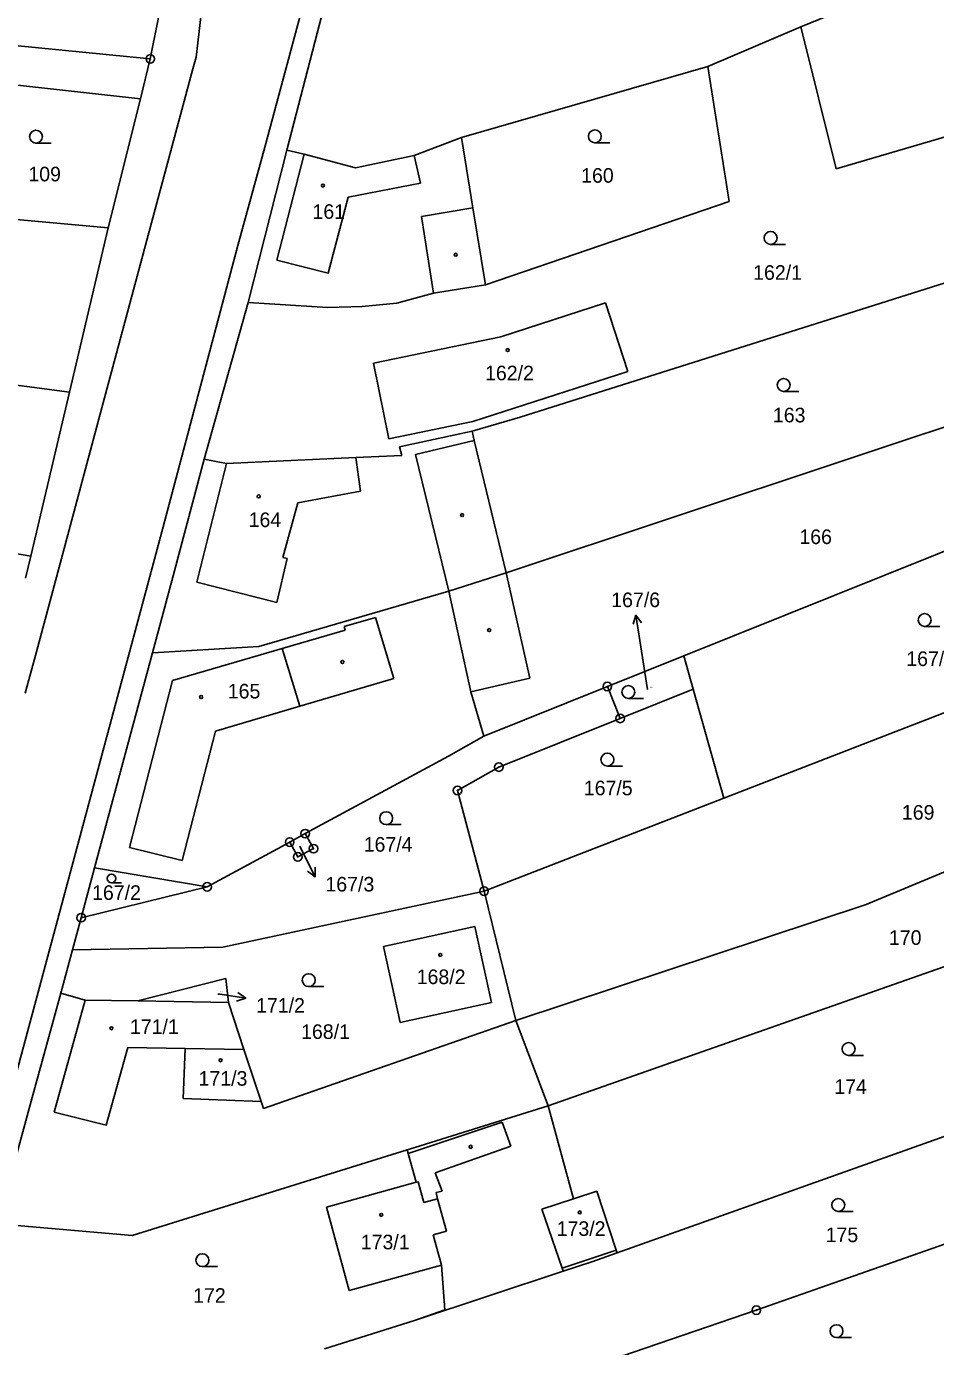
# Model space of a CAD drawing. Extents: x -736345 to -729997, y -1130177 to -1122501.
# Drawn here: x -733736.7 to -733630.8, y -1125905.5 to -1125751.7 of the extents above; entities that cross this region are included whole.
import ezdxf

# ---------------------------------------------------------------- set-up
doc = ezdxf.new("R2010")
doc.units = 0
for name, color, linetype in [('Vrstva 1', 7, 'Continuous'), ('Vrstva 16', 7, 'Continuous'), ('Vrstva 18', 7, 'Continuous'), ('Vrstva 19', 7, 'Continuous'), ('Vrstva 25', 7, 'Continuous'), ('Vrstva 4', 7, 'Continuous')]:
    doc.layers.add(name, color=color, linetype=linetype)

msp = doc.modelspace()

# ---------------------------------------------------------------- linework, layer by layer
at = {"layer": 'Vrstva 1'}
for points in [[(-733701.3, -1125737.43), (-733708.79, -1125765.36)], [(-733706.35, -1125766.12), (-733699.07, -1125737.93)], [(-733618.79, -1125740.4), (-733646.49, -1125751.77)], [(-733722.25, -1125755.5), (-733720.52, -1125746.78)], [(-733646.49, -1125751.77), (-733657.32, -1125756.36)], [(-733642.38, -1125768.31), (-733646.49, -1125751.77)], [(-733722.25, -1125755.5), (-733740.45, -1125753.68)], [(-733723.4, -1125760.15), (-733722.25, -1125755.5)], [(-733686.02, -1125764.64), (-733657.32, -1125756.36)], [(-733657.32, -1125756.36), (-733654.84, -1125772.1)], [(-733741.6, -1125758.13), (-733723.4, -1125760.15)], [(-733727.15, -1125775.19), (-733723.4, -1125760.15)], [(-733624.27, -1125763), (-733642.38, -1125768.31)], [(-733708.79, -1125765.36), (-733712.04, -1125777.24)], [(-733691.52, -1125766.76), (-733686.02, -1125764.64)], [(-733684.68, -1125772.86), (-733686.02, -1125764.64)], [(-733710.86, -1125783.86), (-733706.35, -1125766.12)], [(-733706.35, -1125766.12), (-733704.35, -1125766.58)], [(-733704.35, -1125766.58), (-733698.35, -1125768.19)], [(-733698.35, -1125768.19), (-733691.52, -1125766.76)], [(-733770.76, -1125771.21), (-733736.56, -1125774.33)], [(-733683.21, -1125781.83), (-733684.68, -1125772.86)], [(-733654.84, -1125772.1), (-733683.21, -1125781.83)], [(-733727.15, -1125775.19), (-733736.56, -1125774.33)], [(-733731.65, -1125794.31), (-733727.15, -1125775.19)], [(-733712.04, -1125777.24), (-733720.89, -1125810.6)], [(-733683.21, -1125781.83), (-733689.26, -1125782.8)], [(-733628.95, -1125781.34), (-733679.17, -1125797.23)], [(-733710.86, -1125783.86), (-733715.98, -1125802.13)], [(-733701.59, -1125784.45), (-733710.86, -1125783.86)], [(-733693.54, -1125783.95), (-733697.57, -1125784.35)], [(-733689.26, -1125782.8), (-733693.54, -1125783.95)], [(-733681.44, -1125787.87), (-733669.25, -1125783.91)], [(-733669.25, -1125783.91), (-733666.66, -1125791.91)], [(-733697.57, -1125784.35), (-733701.59, -1125784.45)], [(-733731.65, -1125794.31), (-733776.42, -1125788.39)], [(-733696.27, -1125790.94), (-733681.44, -1125787.87)], [(-733694.48, -1125799.75), (-733696.27, -1125790.94)], [(-733666.66, -1125791.91), (-733684.68, -1125797.75)], [(-733736.17, -1125813.43), (-733731.65, -1125794.31)], [(-733621.99, -1125795.78), (-733680.83, -1125815.36)], [(-733684.68, -1125797.75), (-733694.48, -1125799.75)], [(-733679.17, -1125797.23), (-733684.78, -1125798.85)], [(-733684.78, -1125798.85), (-733693.23, -1125800.7)], [(-733684.52, -1125799.94), (-733684.78, -1125798.85)], [(-733693.23, -1125800.7), (-733692.97, -1125801.7)], [(-733684.52, -1125799.94), (-733680.83, -1125815.36)], [(-733715.98, -1125802.13), (-733719.59, -1125815.72)], [(-733713.36, -1125802.64), (-733715.98, -1125802.13)], [(-733706.72, -1125802.33), (-733713.36, -1125802.64)], [(-733698.32, -1125801.95), (-733706.72, -1125802.33)], [(-733692.97, -1125801.7), (-733698.32, -1125801.95)], [(-733601.5, -1125801.51), (-733660.11, -1125825.04)], [(-733782.16, -1125805.56), (-733736.17, -1125813.43)], [(-733742.43, -1125890.68), (-733720.89, -1125810.6)], [(-733736.79, -1125816.01), (-733736.17, -1125813.43)], [(-733719.59, -1125815.72), (-733721.98, -1125824.71)], [(-733680.83, -1125815.36), (-733687.47, -1125817.49)], [(-733678.06, -1125827.64), (-733680.83, -1125815.36)], [(-733687.47, -1125817.49), (-733709.61, -1125823.95)], [(-733655.45, -1125841.63), (-733596.28, -1125818.69)], [(-733709.61, -1125823.95), (-733721.98, -1125824.71)], [(-733721.98, -1125824.71), (-733728.73, -1125849.75)], [(-733660.11, -1125825.04), (-733669.03, -1125828.62)], [(-733660.11, -1125825.04), (-733659.02, -1125828.91)], [(-733684.92, -1125829.24), (-733678.06, -1125827.64)], [(-733669.03, -1125828.62), (-733683.41, -1125834.39)], [(-733669.03, -1125828.62), (-733667.54, -1125832.33)], [(-733683.41, -1125834.39), (-733684.92, -1125829.24)], [(-733667.54, -1125832.33), (-733659.02, -1125828.91)], [(-733659.02, -1125828.91), (-733655.45, -1125841.63)], [(-733667.54, -1125832.33), (-733681.67, -1125838)], [(-733683.41, -1125834.39), (-733687.53, -1125836.72)], [(-733638.9, -1125854.03), (-733591.69, -1125834.36)], [(-733704.21, -1125845.76), (-733687.53, -1125836.72)], [(-733681.67, -1125838), (-733686.48, -1125840.72)], [(-733686.48, -1125840.72), (-733683.39, -1125852.46)], [(-733655.45, -1125841.63), (-733683.39, -1125852.46)], [(-733715.64, -1125851.95), (-733706.02, -1125846.74)], [(-733706.02, -1125846.74), (-733704.21, -1125845.76)], [(-733705.08, -1125848.47), (-733706.02, -1125846.74)], [(-733704.21, -1125845.76), (-733703.26, -1125847.51)], [(-733703.26, -1125847.51), (-733705.08, -1125848.47)], [(-733730.29, -1125855.55), (-733728.73, -1125849.75)], [(-733728.73, -1125849.75), (-733715.64, -1125851.95)], [(-733730.29, -1125855.55), (-733715.64, -1125851.95)], [(-733683.39, -1125852.46), (-733713.8, -1125859)], [(-733683.39, -1125852.46), (-733679.69, -1125867.55)], [(-733679.69, -1125867.55), (-733638.9, -1125854.03)], [(-733731.3, -1125859.29), (-733730.29, -1125855.55)], [(-733695.09, -1125858.89), (-733684.46, -1125856.59)], [(-733684.46, -1125856.59), (-733682.53, -1125865.42)], [(-733731.3, -1125859.29), (-733732.67, -1125864.36)], [(-733713.8, -1125859), (-733731.3, -1125859.29)], [(-733693.14, -1125867.76), (-733695.09, -1125858.89)], [(-733626.31, -1125860.05), (-733675.92, -1125877.49)], [(-733723.72, -1125865.25), (-733713.44, -1125862.63)], [(-733713.44, -1125862.63), (-733713.16, -1125865.43)], [(-733732.67, -1125864.36), (-733736.23, -1125877.36)], [(-733729.82, -1125865.15), (-733732.67, -1125864.36)], [(-733723.72, -1125865.25), (-733729.82, -1125865.15)], [(-733713.16, -1125865.43), (-733723.72, -1125865.25)], [(-733713.16, -1125865.43), (-733711.35, -1125870.9)], [(-733682.53, -1125865.42), (-733693.14, -1125867.76)], [(-733667.9, -1125894.6), (-733583.64, -1125864.62)], [(-733709.07, -1125877.79), (-733679.69, -1125867.55)], [(-733675.92, -1125877.49), (-733679.69, -1125867.55)], [(-733718.2, -1125870.79), (-733718.42, -1125876.63)], [(-733711.35, -1125870.9), (-733718.2, -1125870.79)], [(-733709.34, -1125876.98), (-733711.35, -1125870.9)], [(-733580.48, -1125876.3), (-733651.68, -1125901.28)], [(-733736.23, -1125877.36), (-733740.03, -1125891.23)], [(-733718.42, -1125876.63), (-733709.34, -1125876.98)], [(-733709.34, -1125876.98), (-733709.07, -1125877.79)], [(-733692.07, -1125882.52), (-733675.92, -1125877.49)], [(-733675.92, -1125877.49), (-733672.96, -1125888.31)], [(-733692.33, -1125882.6), (-733692.07, -1125882.52)], [(-733724.35, -1125892.58), (-733692.33, -1125882.6)], [(-733692.33, -1125882.6), (-733692.21, -1125883.03)], [(-733692.21, -1125883.03), (-733691.28, -1125886.38)], [(-733691.28, -1125886.38), (-733701.74, -1125889.28)], [(-733672.96, -1125888.31), (-733676.65, -1125889.51)], [(-733670.26, -1125887.43), (-733672.96, -1125888.31)], [(-733670.26, -1125887.43), (-733668, -1125894.3)], [(-733701.74, -1125889.28), (-733699.09, -1125899)], [(-733676.65, -1125889.51), (-733674.29, -1125896.38)], [(-733740.03, -1125891.23), (-733724.35, -1125892.58)], [(-733670.83, -1125895.64), (-733667.9, -1125894.6)], [(-733668, -1125894.3), (-733667.9, -1125894.6)], [(-733688.33, -1125896.04), (-733699.09, -1125899)], [(-733687.97, -1125901.24), (-733688.33, -1125896.04)], [(-733674.17, -1125896.75), (-733674.29, -1125896.38)], [(-733674.17, -1125896.75), (-733670.83, -1125895.64)], [(-733691.48, -1125902.5), (-733674.17, -1125896.75)], [(-733651.68, -1125901.28), (-733717.22, -1125923.74)], [(-733691.48, -1125902.5), (-733701.95, -1125905.79)], [(-733687.97, -1125901.24), (-733691.48, -1125902.5)]]:
    msp.add_lwpolyline(points, dxfattribs=at)
at = {"layer": 'Vrstva 16'}
for points in [[(-733664.34, -1125828.95), (-733665.23, -1125823.27)], [(-733704.84, -1125847.22), (-733704.4, -1125848.11)], [(-733714.37, -1125864.45), (-733714.1, -1125864.48)]]:
    msp.add_lwpolyline(points, dxfattribs=at)
at = {"layer": 'Vrstva 25'}
for points in [[(-733735.56, -1125765.3), (-733733.81, -1125765.3)], [(-733670.48, -1125765.26), (-733668.73, -1125765.26)], [(-733650.02, -1125777.1), (-733648.27, -1125777.1)], [(-733648.5, -1125794.23), (-733646.75, -1125794.23)], [(-733666.033, -1125821.372), (-733665.694, -1125820.307), (-733665.046, -1125821.217)], [(-733665.23, -1125823.27), (-733665.694, -1125820.307)], [(-733632.08, -1125821.62), (-733630.33, -1125821.62)], [(-733666.58, -1125830.01), (-733664.83, -1125830.01)], [(-733669.02, -1125837.88), (-733667.27, -1125837.88)], [(-733694.78, -1125844.71), (-733693.03, -1125844.71)], [(-733704.4, -1125848.11), (-733703.067, -1125850.797)], [(-733703.063, -1125849.679), (-733703.067, -1125850.797), (-733703.959, -1125850.123)], [(-733726.78, -1125851.48), (-733725.607, -1125851.48)], [(-733703.8, -1125863.58), (-733702.05, -1125863.58)], [(-733714.1, -1125864.48), (-733711.133, -1125864.918)], [(-733712.049, -1125864.278), (-733711.133, -1125864.918), (-733712.195, -1125865.266)], [(-733640.94, -1125871.6), (-733639.19, -1125871.6)], [(-733642.14, -1125889.77), (-733640.39, -1125889.77)], [(-733716.18, -1125896.21), (-733714.43, -1125896.21)], [(-733642.34, -1125904.47), (-733640.59, -1125904.47)]]:
    msp.add_lwpolyline(points, dxfattribs=at)
for centre, radius in [((-733722.25, -1125755.5), 0.5), ((-733722.25, -1125755.5), 0.032), ((-733735.56, -1125764.55), 0.75), ((-733670.48, -1125764.51), 0.75), ((-733702.15, -1125770.25), 0.175), ((-733650.02, -1125776.35), 0.75), ((-733686.68, -1125778.32), 0.175), ((-733680.63, -1125789.42), 0.175), ((-733648.5, -1125793.48), 0.75), ((-733709.63, -1125806.46), 0.175), ((-733685.94, -1125808.65), 0.175), ((-733632.08, -1125820.87), 0.75), ((-733682.79, -1125822.05), 0.175), ((-733699.88, -1125825.76), 0.175), ((-733669.03, -1125828.62), 0.5), ((-733669.03, -1125828.62), 0.032), ((-733666.58, -1125829.26), 0.75), ((-733716.33, -1125829.84), 0.175), ((-733667.54, -1125832.33), 0.5), ((-733667.54, -1125832.33), 0.032), ((-733669.02, -1125837.13), 0.75), ((-733681.67, -1125838), 0.5), ((-733681.67, -1125838), 0.032), ((-733686.48, -1125840.72), 0.5), ((-733686.48, -1125840.72), 0.032), ((-733694.78, -1125843.96), 0.75), ((-733704.21, -1125845.76), 0.5), ((-733706.02, -1125846.74), 0.5), ((-733706.02, -1125846.74), 0.032), ((-733704.21, -1125845.76), 0.032), ((-733703.26, -1125847.51), 0.5), ((-733705.08, -1125848.47), 0.5), ((-733705.08, -1125848.47), 0.032), ((-733703.26, -1125847.51), 0.032), ((-733726.78, -1125850.978), 0.503), ((-733715.64, -1125851.95), 0.5), ((-733715.64, -1125851.95), 0.032), ((-733683.39, -1125852.46), 0.5), ((-733683.39, -1125852.46), 0.032), ((-733730.29, -1125855.55), 0.5), ((-733730.29, -1125855.55), 0.032), ((-733688.48, -1125859.89), 0.175), ((-733703.8, -1125862.83), 0.75), ((-733726.77, -1125868.43), 0.175), ((-733640.94, -1125870.85), 0.75), ((-733714.07, -1125872.16), 0.175), ((-733684.94, -1125882.25), 0.175), ((-733642.14, -1125889.02), 0.75), ((-733695.36, -1125890.18), 0.175), ((-733672.24, -1125889.89), 0.175), ((-733716.18, -1125895.46), 0.75), ((-733651.68, -1125901.28), 0.5), ((-733651.68, -1125901.28), 0.032), ((-733642.34, -1125903.72), 0.75)]:
    msp.add_circle(centre, radius, dxfattribs=at)
at = {"layer": 'Vrstva 4'}
for points in [[(-733716.92, -1125755.28), (-733713.21, -1125723.28)], [(-733717.29, -1125756.65), (-733716.92, -1125755.28)], [(-733717.29, -1125756.65), (-733718.57, -1125761.42)], [(-733718.57, -1125761.42), (-733722.65, -1125776.63)], [(-733707.52, -1125778.93), (-733704.35, -1125766.58)], [(-733691.52, -1125766.76), (-733690.79, -1125769.96)], [(-733690.79, -1125769.96), (-733699.2, -1125771.61)], [(-733699.2, -1125771.61), (-733701.52, -1125780.47)], [(-733690.68, -1125773.84), (-733684.68, -1125772.86)], [(-733689.26, -1125782.8), (-733690.68, -1125773.84)], [(-733722.65, -1125776.63), (-733727.75, -1125795.55)], [(-733701.52, -1125780.47), (-733707.52, -1125778.93)], [(-733727.75, -1125795.55), (-733735.51, -1125824.56)], [(-733691.36, -1125801.57), (-733684.52, -1125799.94)], [(-733698.32, -1125801.95), (-733697.79, -1125805.85)], [(-733687.47, -1125817.49), (-733691.36, -1125801.57)], [(-733716.83, -1125816.46), (-733713.36, -1125802.64)], [(-733697.79, -1125805.85), (-733705.06, -1125807.23)], [(-733705.06, -1125807.23), (-733706.81, -1125813.58)], [(-733706.31, -1125813.71), (-733707.53, -1125818.83)], [(-733706.81, -1125813.58), (-733706.31, -1125813.71)], [(-733707.53, -1125818.83), (-733716.83, -1125816.46)], [(-733687.47, -1125817.49), (-733684.92, -1125829.24)], [(-733696.02, -1125820.57), (-733699.69, -1125821.64)], [(-733693.91, -1125827.69), (-733696.02, -1125820.57)], [(-733699.56, -1125822.07), (-733706.9, -1125824.2)], [(-733699.69, -1125821.64), (-733699.56, -1125822.07)], [(-733735.51, -1125824.56), (-733736.81, -1125829.39)], [(-733706.9, -1125824.2), (-733719.66, -1125827.93)], [(-733704.84, -1125830.92), (-733706.9, -1125824.2)], [(-733719.66, -1125827.93), (-733724.66, -1125847.38)], [(-733704.84, -1125830.92), (-733693.91, -1125827.69)], [(-733714.65, -1125833.81), (-733704.84, -1125830.92)], [(-733718.53, -1125848.89), (-733714.65, -1125833.81)], [(-733724.66, -1125847.38), (-733718.53, -1125848.89)], [(-733729.82, -1125865.15), (-733733.43, -1125878.23)], [(-733727.38, -1125879.74), (-733724.87, -1125870.68)], [(-733724.87, -1125870.68), (-733718.2, -1125870.79)], [(-733733.43, -1125878.23), (-733727.38, -1125879.74)], [(-733692.21, -1125883.03), (-733681.28, -1125879.36)], [(-733680.28, -1125882.16), (-733681.28, -1125879.36)], [(-733680.28, -1125882.16), (-733689.08, -1125885.29)], [(-733689.08, -1125885.29), (-733688.28, -1125887.4)], [(-733691.07, -1125886.32), (-733691.28, -1125886.38)], [(-733691.07, -1125886.32), (-733690.39, -1125888.74)], [(-733690.39, -1125888.74), (-733688.79, -1125888.29)], [(-733688.28, -1125887.4), (-733688.98, -1125887.59)], [(-733688.98, -1125887.59), (-733688.79, -1125888.29)], [(-733688.79, -1125888.29), (-733687.76, -1125892.06)], [(-733687.76, -1125892.06), (-733689.33, -1125892.51)], [(-733688.33, -1125896.04), (-733689.33, -1125892.51)], [(-733674.29, -1125896.38), (-733668, -1125894.3)]]:
    msp.add_lwpolyline(points, dxfattribs=at)

# ---------------------------------------------------------------- texts
at = {"layer": 'Vrstva 16'}
for s, p in [('167/6', (-733668.578, -1125819.37)), ('167/3', (-733701.86, -1125852.5)), ('171/2', (-733709.93, -1125866.62))]:
    msp.add_text(s, height=1.7, dxfattribs=at).set_placement(p)
at = {"layer": 'Vrstva 18'}
for s, height, p in [('109', 1.7, (-733736.45, -1125769.76)), ('160', 1.7, (-733672.08, -1125769.92)), ('162/1', 1.7, (-733652.05, -1125781.23)), ('163', 1.7, (-733649.75, -1125797.84)), ('166', 1.7, (-733646.67, -1125812.02)), ('167/1', 1.7, (-733634.22, -1125826.23)), ('167/6', 0.1, (-733664.14, -1125828.75)), ('167/5', 1.7, (-733671.768, -1125841.29)), ('169', 1.7, (-733634.73, -1125844.13)), ('167/3', 0.1, (-733704.64, -1125847.02)), ('167/4', 1.7, (-733697.4, -1125847.86)), ('167/2', 1.7, (-733729.03, -1125853.48)), ('170', 1.7, (-733636.24, -1125858.72)), ('168/1', 1.7, (-733704.69, -1125869.68)), ('174', 1.7, (-733642.6, -1125876.08)), ('175', 1.7, (-733643.61, -1125893.35)), ('172', 1.7, (-733717.26, -1125900.42))]:
    msp.add_text(s, height=height, dxfattribs=at).set_placement(p)
at = {"layer": 'Vrstva 19'}
for s, height, p in [('161', 1.7, (-733703.36, -1125774.13)), ('162/2', 1.7, (-733683.27, -1125792.94)), ('164', 1.7, (-733710.8, -1125810.04)), ('165', 1.7, (-733713.23, -1125830.01)), ('168/2', 1.7, (-733691.23, -1125863.29)), ('171/2', 0.1, (-733714.17, -1125864.25)), ('171/1', 1.7, (-733724.62, -1125869.1)), ('171/3', 1.7, (-733716.63, -1125875.13)), ('173/2', 1.7, (-733674.93, -1125892.63)), ('173/1', 1.7, (-733697.74, -1125894.19))]:
    msp.add_text(s, height=height, dxfattribs=at).set_placement(p)

doc.saveas('drawing.dxf')
